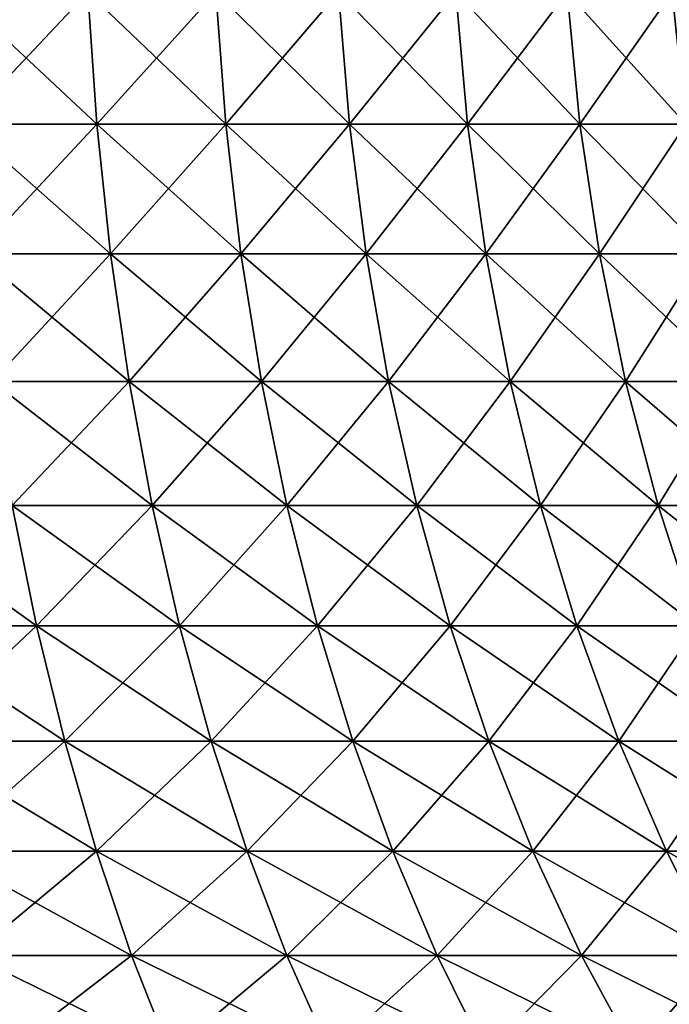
# Model space of a CAD drawing. Header units: millimetres. Extents: x -298 to 740, y 1361 to 2368.
# Tile 411 of 656: x -171.92 to -170.06, y 1422.38 to 1425.18. Entities that reach past the tile are written whole.
import ezdxf

# ---------------------------------------------------------------- set-up
doc = ezdxf.new("R2010")
doc.units = ezdxf.units.MM
doc.header["$LTSCALE"] = 33.374815
doc.layers.add('178', color=7, linetype='CONTINUOUS')
doc.layers.add('179', color=7, linetype='CONTINUOUS')

msp = doc.modelspace()

# ---------------------------------------------------------------- linework, layer by layer
at = {"layer": '178', "color": 7, "linetype": 'CONTINUOUS'}
for points in [[(-172.0759, 1424.8874, 6.1494), (-171.6955, 1424.8874, 5.9555), (-172.0984, 1425.263, 6.1015), (-172.0759, 1424.8874, 6.1494)], [(-172.0984, 1425.263, 6.1015), (-171.6955, 1424.8874, 5.9555), (-171.721, 1425.263, 5.9092), (-172.0984, 1425.263, 6.1015)], [(-171.6955, 1424.8874, 5.9555), (-171.328, 1424.8874, 5.7382), (-171.721, 1425.263, 5.9092), (-171.6955, 1424.8874, 5.9555)], [(-171.721, 1425.263, 5.9092), (-171.328, 1424.8874, 5.7382), (-171.3564, 1425.263, 5.6936), (-171.721, 1425.263, 5.9092)], [(-171.328, 1424.8874, 5.7382), (-170.9749, 1424.8874, 5.4982), (-171.3564, 1425.263, 5.6936), (-171.328, 1424.8874, 5.7382)], [(-171.3564, 1425.263, 5.6936), (-170.9749, 1424.8874, 5.4982), (-171.006, 1425.263, 5.4554), (-171.3564, 1425.263, 5.6936)], [(-170.9749, 1424.8874, 5.4982), (-170.6376, 1424.8874, 5.2366), (-171.006, 1425.263, 5.4554), (-170.9749, 1424.8874, 5.4982)], [(-171.006, 1425.263, 5.4554), (-170.6376, 1424.8874, 5.2366), (-170.6713, 1425.263, 5.1958), (-171.006, 1425.263, 5.4554)], [(-170.6376, 1424.8874, 5.2366), (-170.3173, 1424.8874, 4.9542), (-170.6713, 1425.263, 5.1958), (-170.6376, 1424.8874, 5.2366)], [(-170.6713, 1425.263, 5.1958), (-170.3173, 1424.8874, 4.9542), (-170.3535, 1425.263, 4.9157), (-170.6713, 1425.263, 5.1958)], [(-170.3173, 1424.8874, 4.9542), (-170.0154, 1424.8874, 4.6523), (-170.3535, 1425.263, 4.9157), (-170.3173, 1424.8874, 4.9542)], [(-170.3535, 1425.263, 4.9157), (-170.0154, 1424.8874, 4.6523), (-170.054, 1425.263, 4.6161), (-170.3535, 1425.263, 4.9157)], [(-172.0414, 1424.5169, 6.2229), (-171.6564, 1424.5169, 6.0267), (-172.0759, 1424.8874, 6.1494), (-172.0414, 1424.5169, 6.2229)], [(-172.0759, 1424.8874, 6.1494), (-171.6564, 1424.5169, 6.0267), (-171.6955, 1424.8874, 5.9555), (-172.0759, 1424.8874, 6.1494)], [(-171.6564, 1424.5169, 6.0267), (-171.2845, 1424.5169, 5.8068), (-171.6955, 1424.8874, 5.9555), (-171.6564, 1424.5169, 6.0267)], [(-171.6955, 1424.8874, 5.9555), (-171.2845, 1424.5169, 5.8068), (-171.328, 1424.8874, 5.7382), (-171.6955, 1424.8874, 5.9555)], [(-171.2845, 1424.5169, 5.8068), (-170.9272, 1424.5169, 5.5639), (-171.328, 1424.8874, 5.7382), (-171.2845, 1424.5169, 5.8068)], [(-171.328, 1424.8874, 5.7382), (-170.9272, 1424.5169, 5.5639), (-170.9749, 1424.8874, 5.4982), (-171.328, 1424.8874, 5.7382)], [(-170.9272, 1424.5169, 5.5639), (-170.5858, 1424.5169, 5.2991), (-170.9749, 1424.8874, 5.4982), (-170.9272, 1424.5169, 5.5639)], [(-170.9749, 1424.8874, 5.4982), (-170.5858, 1424.5169, 5.2991), (-170.6376, 1424.8874, 5.2366), (-170.9749, 1424.8874, 5.4982)], [(-170.5858, 1424.5169, 5.2991), (-170.2617, 1424.5169, 5.0134), (-170.6376, 1424.8874, 5.2366), (-170.5858, 1424.5169, 5.2991)], [(-170.6376, 1424.8874, 5.2366), (-170.2617, 1424.5169, 5.0134), (-170.3173, 1424.8874, 4.9542), (-170.6376, 1424.8874, 5.2366)], [(-170.2617, 1424.5169, 5.0134), (-169.9562, 1424.5169, 4.7079), (-170.3173, 1424.8874, 4.9542), (-170.2617, 1424.5169, 5.0134)], [(-170.3173, 1424.8874, 4.9542), (-169.9562, 1424.5169, 4.7079), (-170.0154, 1424.8874, 4.6523), (-170.3173, 1424.8874, 4.9542)], [(-171.9949, 1424.1537, 6.3215), (-171.6039, 1424.1537, 6.1223), (-172.0414, 1424.5169, 6.2229), (-171.9949, 1424.1537, 6.3215)], [(-172.0414, 1424.5169, 6.2229), (-171.6039, 1424.1537, 6.1223), (-171.6564, 1424.5169, 6.0267), (-172.0414, 1424.5169, 6.2229)], [(-171.6039, 1424.1537, 6.1223), (-171.2261, 1424.1537, 5.8989), (-171.6564, 1424.5169, 6.0267), (-171.6039, 1424.1537, 6.1223)], [(-171.6564, 1424.5169, 6.0267), (-171.2261, 1424.1537, 5.8989), (-171.2845, 1424.5169, 5.8068), (-171.6564, 1424.5169, 6.0267)], [(-171.2261, 1424.1537, 5.8989), (-170.8631, 1424.1537, 5.6522), (-171.2845, 1424.5169, 5.8068), (-171.2261, 1424.1537, 5.8989)], [(-171.2845, 1424.5169, 5.8068), (-170.8631, 1424.1537, 5.6522), (-170.9272, 1424.5169, 5.5639), (-171.2845, 1424.5169, 5.8068)], [(-170.8631, 1424.1537, 5.6522), (-170.5163, 1424.1537, 5.3832), (-170.9272, 1424.5169, 5.5639), (-170.8631, 1424.1537, 5.6522)], [(-170.9272, 1424.5169, 5.5639), (-170.5163, 1424.1537, 5.3832), (-170.5858, 1424.5169, 5.2991), (-170.9272, 1424.5169, 5.5639)], [(-170.5163, 1424.1537, 5.3832), (-170.187, 1424.1537, 5.0929), (-170.5858, 1424.5169, 5.2991), (-170.5163, 1424.1537, 5.3832)], [(-170.5858, 1424.5169, 5.2991), (-170.187, 1424.1537, 5.0929), (-170.2617, 1424.5169, 5.0134), (-170.5858, 1424.5169, 5.2991)], [(-170.187, 1424.1537, 5.0929), (-169.8767, 1424.1537, 4.7826), (-170.2617, 1424.5169, 5.0134), (-170.187, 1424.1537, 5.0929)], [(-170.2617, 1424.5169, 5.0134), (-169.8767, 1424.1537, 4.7826), (-169.9562, 1424.5169, 4.7079), (-170.2617, 1424.5169, 5.0134)], [(-171.9369, 1423.7997, 6.4448), (-171.5382, 1423.7997, 6.2417), (-171.9949, 1424.1537, 6.3215), (-171.9369, 1423.7997, 6.4448)], [(-171.9949, 1424.1537, 6.3215), (-171.5382, 1423.7997, 6.2417), (-171.6039, 1424.1537, 6.1223), (-171.9949, 1424.1537, 6.3215)], [(-171.5382, 1423.7997, 6.2417), (-171.1531, 1423.7997, 6.0139), (-171.6039, 1424.1537, 6.1223), (-171.5382, 1423.7997, 6.2417)], [(-171.6039, 1424.1537, 6.1223), (-171.1531, 1423.7997, 6.0139), (-171.2261, 1424.1537, 5.8989), (-171.6039, 1424.1537, 6.1223)], [(-171.1531, 1423.7997, 6.0139), (-170.783, 1423.7997, 5.7624), (-171.2261, 1424.1537, 5.8989), (-171.1531, 1423.7997, 6.0139)], [(-171.2261, 1424.1537, 5.8989), (-170.783, 1423.7997, 5.7624), (-170.8631, 1424.1537, 5.6522), (-171.2261, 1424.1537, 5.8989)], [(-170.783, 1423.7997, 5.7624), (-170.4294, 1423.7997, 5.4882), (-170.8631, 1424.1537, 5.6522), (-170.783, 1423.7997, 5.7624)], [(-170.8631, 1424.1537, 5.6522), (-170.4294, 1423.7997, 5.4882), (-170.5163, 1424.1537, 5.3832), (-170.8631, 1424.1537, 5.6522)], [(-170.4294, 1423.7997, 5.4882), (-170.0938, 1423.7997, 5.1923), (-170.5163, 1424.1537, 5.3832), (-170.4294, 1423.7997, 5.4882)], [(-170.5163, 1424.1537, 5.3832), (-170.0938, 1423.7997, 5.1923), (-170.187, 1424.1537, 5.0929), (-170.5163, 1424.1537, 5.3832)], [(-170.0938, 1423.7997, 5.1923), (-169.7774, 1423.7997, 4.8758), (-170.187, 1424.1537, 5.0929), (-170.0938, 1423.7997, 5.1923)], [(-170.187, 1424.1537, 5.0929), (-169.7774, 1423.7997, 4.8758), (-169.8767, 1424.1537, 4.7826), (-170.187, 1424.1537, 5.0929)], [(-172.2877, 1423.4571, 6.7738), (-171.8676, 1423.4571, 6.5921), (-172.3476, 1423.7997, 6.6226), (-172.2877, 1423.4571, 6.7738)], [(-172.3476, 1423.7997, 6.6226), (-171.8676, 1423.4571, 6.5921), (-171.9369, 1423.7997, 6.4448), (-172.3476, 1423.7997, 6.6226)], [(-171.8676, 1423.4571, 6.5921), (-171.4598, 1423.4571, 6.3843), (-171.9369, 1423.7997, 6.4448), (-171.8676, 1423.4571, 6.5921)], [(-171.9369, 1423.7997, 6.4448), (-171.4598, 1423.4571, 6.3843), (-171.5382, 1423.7997, 6.2417), (-171.9369, 1423.7997, 6.4448)], [(-171.4598, 1423.4571, 6.3843), (-171.0659, 1423.4571, 6.1513), (-171.5382, 1423.7997, 6.2417), (-171.4598, 1423.4571, 6.3843)], [(-171.5382, 1423.7997, 6.2417), (-171.0659, 1423.4571, 6.1513), (-171.1531, 1423.7997, 6.0139), (-171.5382, 1423.7997, 6.2417)], [(-171.0659, 1423.4571, 6.1513), (-170.6873, 1423.4571, 5.8941), (-171.1531, 1423.7997, 6.0139), (-171.0659, 1423.4571, 6.1513)], [(-171.1531, 1423.7997, 6.0139), (-170.6873, 1423.4571, 5.8941), (-170.783, 1423.7997, 5.7624), (-171.1531, 1423.7997, 6.0139)], [(-170.6873, 1423.4571, 5.8941), (-170.3257, 1423.4571, 5.6135), (-170.783, 1423.7997, 5.7624), (-170.6873, 1423.4571, 5.8941)], [(-170.783, 1423.7997, 5.7624), (-170.3257, 1423.4571, 5.6135), (-170.4294, 1423.7997, 5.4882), (-170.783, 1423.7997, 5.7624)], [(-170.3257, 1423.4571, 5.6135), (-169.9824, 1423.4571, 5.3109), (-170.4294, 1423.7997, 5.4882), (-170.3257, 1423.4571, 5.6135)], [(-170.4294, 1423.7997, 5.4882), (-169.9824, 1423.4571, 5.3109), (-170.0938, 1423.7997, 5.1923), (-170.4294, 1423.7997, 5.4882)], [(-169.9824, 1423.4571, 5.3109), (-169.6587, 1423.4571, 4.9872), (-170.0938, 1423.7997, 5.1923), (-169.9824, 1423.4571, 5.3109)], [(-170.0938, 1423.7997, 5.1923), (-169.6587, 1423.4571, 4.9872), (-169.7774, 1423.7997, 4.8758), (-170.0938, 1423.7997, 5.1923)], [(-172.2184, 1423.1278, 6.9488), (-171.7875, 1423.1278, 6.7624), (-172.2877, 1423.4571, 6.7738), (-172.2184, 1423.1278, 6.9488)], [(-172.2877, 1423.4571, 6.7738), (-171.7875, 1423.1278, 6.7624), (-171.8676, 1423.4571, 6.5921), (-172.2877, 1423.4571, 6.7738)], [(-171.7875, 1423.1278, 6.7624), (-171.3691, 1423.1278, 6.5492), (-171.8676, 1423.4571, 6.5921), (-171.7875, 1423.1278, 6.7624)], [(-171.8676, 1423.4571, 6.5921), (-171.3691, 1423.1278, 6.5492), (-171.4598, 1423.4571, 6.3843), (-171.8676, 1423.4571, 6.5921)], [(-171.3691, 1423.1278, 6.5492), (-170.965, 1423.1278, 6.3102), (-171.4598, 1423.4571, 6.3843), (-171.3691, 1423.1278, 6.5492)], [(-171.4598, 1423.4571, 6.3843), (-170.965, 1423.1278, 6.3102), (-171.0659, 1423.4571, 6.1513), (-171.4598, 1423.4571, 6.3843)], [(-170.965, 1423.1278, 6.3102), (-170.5767, 1423.1278, 6.0463), (-171.0659, 1423.4571, 6.1513), (-170.965, 1423.1278, 6.3102)], [(-171.0659, 1423.4571, 6.1513), (-170.5767, 1423.1278, 6.0463), (-170.6873, 1423.4571, 5.8941), (-171.0659, 1423.4571, 6.1513)], [(-170.5767, 1423.1278, 6.0463), (-170.2057, 1423.1278, 5.7586), (-170.6873, 1423.4571, 5.8941), (-170.5767, 1423.1278, 6.0463)], [(-170.6873, 1423.4571, 5.8941), (-170.2057, 1423.1278, 5.7586), (-170.3257, 1423.4571, 5.6135), (-170.6873, 1423.4571, 5.8941)], [(-170.2057, 1423.1278, 5.7586), (-169.8535, 1423.1278, 5.4481), (-170.3257, 1423.4571, 5.6135), (-170.2057, 1423.1278, 5.7586)], [(-170.3257, 1423.4571, 5.6135), (-169.8535, 1423.1278, 5.4481), (-169.9824, 1423.4571, 5.3109), (-170.3257, 1423.4571, 5.6135)], [(-172.1401, 1422.8138, 7.1465), (-171.6969, 1422.8138, 6.9548), (-172.2184, 1423.1278, 6.9488), (-172.1401, 1422.8138, 7.1465)], [(-172.2184, 1423.1278, 6.9488), (-171.6969, 1422.8138, 6.9548), (-171.7875, 1423.1278, 6.7624), (-172.2184, 1423.1278, 6.9488)], [(-171.6969, 1422.8138, 6.9548), (-171.2667, 1422.8138, 6.7356), (-171.7875, 1423.1278, 6.7624), (-171.6969, 1422.8138, 6.9548)], [(-171.7875, 1423.1278, 6.7624), (-171.2667, 1422.8138, 6.7356), (-171.3691, 1423.1278, 6.5492), (-171.7875, 1423.1278, 6.7624)], [(-171.2667, 1422.8138, 6.7356), (-170.8511, 1422.8138, 6.4898), (-171.3691, 1423.1278, 6.5492), (-171.2667, 1422.8138, 6.7356)], [(-171.3691, 1423.1278, 6.5492), (-170.8511, 1422.8138, 6.4898), (-170.965, 1423.1278, 6.3102), (-171.3691, 1423.1278, 6.5492)], [(-170.8511, 1422.8138, 6.4898), (-170.4517, 1422.8138, 6.2183), (-170.965, 1423.1278, 6.3102), (-170.8511, 1422.8138, 6.4898)], [(-170.965, 1423.1278, 6.3102), (-170.4517, 1422.8138, 6.2183), (-170.5767, 1423.1278, 6.0463), (-170.965, 1423.1278, 6.3102)], [(-170.4517, 1422.8138, 6.2183), (-170.0702, 1422.8138, 5.9224), (-170.5767, 1423.1278, 6.0463), (-170.4517, 1422.8138, 6.2183)], [(-170.5767, 1423.1278, 6.0463), (-170.0702, 1422.8138, 5.9224), (-170.2057, 1423.1278, 5.7586), (-170.5767, 1423.1278, 6.0463)], [(-170.0702, 1422.8138, 5.9224), (-169.708, 1422.8138, 5.6031), (-170.2057, 1423.1278, 5.7586), (-170.0702, 1422.8138, 5.9224)], [(-170.2057, 1423.1278, 5.7586), (-169.708, 1422.8138, 5.6031), (-169.8535, 1423.1278, 5.4481), (-170.2057, 1423.1278, 5.7586)], [(-172.0533, 1422.5167, 7.3658), (-171.5965, 1422.5167, 7.1682), (-172.1401, 1422.8138, 7.1465), (-172.0533, 1422.5167, 7.3658)], [(-172.1401, 1422.8138, 7.1465), (-171.5965, 1422.5167, 7.1682), (-171.6969, 1422.8138, 6.9548), (-172.1401, 1422.8138, 7.1465)], [(-171.5965, 1422.5167, 7.1682), (-171.1531, 1422.5167, 6.9422), (-171.6969, 1422.8138, 6.9548), (-171.5965, 1422.5167, 7.1682)], [(-171.6969, 1422.8138, 6.9548), (-171.1531, 1422.5167, 6.9422), (-171.2667, 1422.8138, 6.7356), (-171.6969, 1422.8138, 6.9548)], [(-171.1531, 1422.5167, 6.9422), (-170.7247, 1422.5167, 6.6889), (-171.2667, 1422.8138, 6.7356), (-171.1531, 1422.5167, 6.9422)], [(-171.2667, 1422.8138, 6.7356), (-170.7247, 1422.5167, 6.6889), (-170.8511, 1422.8138, 6.4898), (-171.2667, 1422.8138, 6.7356)], [(-170.7247, 1422.5167, 6.6889), (-170.3131, 1422.5167, 6.4091), (-170.8511, 1422.8138, 6.4898), (-170.7247, 1422.5167, 6.6889)], [(-170.8511, 1422.8138, 6.4898), (-170.3131, 1422.5167, 6.4091), (-170.4517, 1422.8138, 6.2183), (-170.8511, 1422.8138, 6.4898)], [(-170.3131, 1422.5167, 6.4091), (-169.9199, 1422.5167, 6.1041), (-170.4517, 1422.8138, 6.2183), (-170.3131, 1422.5167, 6.4091)], [(-170.4517, 1422.8138, 6.2183), (-169.9199, 1422.5167, 6.1041), (-170.0702, 1422.8138, 5.9224), (-170.4517, 1422.8138, 6.2183)], [(-169.9199, 1422.5167, 6.1041), (-169.5465, 1422.5167, 5.775), (-170.0702, 1422.8138, 5.9224), (-169.9199, 1422.5167, 6.1041)], [(-170.0702, 1422.8138, 5.9224), (-169.5465, 1422.5167, 5.775), (-169.708, 1422.8138, 5.6031), (-170.0702, 1422.8138, 5.9224)], [(-171.9584, 1422.2384, 7.6054), (-171.4868, 1422.2384, 7.4013), (-172.0533, 1422.5167, 7.3658), (-171.9584, 1422.2384, 7.6054)], [(-172.0533, 1422.5167, 7.3658), (-171.4868, 1422.2384, 7.4013), (-171.5965, 1422.5167, 7.1682), (-172.0533, 1422.5167, 7.3658)], [(-171.4868, 1422.2384, 7.4013), (-171.029, 1422.2384, 7.168), (-171.5965, 1422.5167, 7.1682), (-171.4868, 1422.2384, 7.4013)], [(-171.5965, 1422.5167, 7.1682), (-171.029, 1422.2384, 7.168), (-171.1531, 1422.5167, 6.9422), (-171.5965, 1422.5167, 7.1682)], [(-171.029, 1422.2384, 7.168), (-170.5867, 1422.2384, 6.9064), (-171.1531, 1422.5167, 6.9422), (-171.029, 1422.2384, 7.168)], [(-171.1531, 1422.5167, 6.9422), (-170.5867, 1422.2384, 6.9064), (-170.7247, 1422.5167, 6.6889), (-171.1531, 1422.5167, 6.9422)], [(-170.5867, 1422.2384, 6.9064), (-170.1616, 1422.2384, 6.6176), (-170.7247, 1422.5167, 6.6889), (-170.5867, 1422.2384, 6.9064)], [(-170.7247, 1422.5167, 6.6889), (-170.1616, 1422.2384, 6.6176), (-170.3131, 1422.5167, 6.4091), (-170.7247, 1422.5167, 6.6889)], [(-170.1616, 1422.2384, 6.6176), (-169.7556, 1422.2384, 6.3026), (-170.3131, 1422.5167, 6.4091), (-170.1616, 1422.2384, 6.6176)], [(-170.3131, 1422.5167, 6.4091), (-169.7556, 1422.2384, 6.3026), (-169.9199, 1422.5167, 6.1041), (-170.3131, 1422.5167, 6.4091)]]:
    msp.add_3dface(points, dxfattribs=at)
at = {"layer": '179', "color": 7, "linetype": 'CONTINUOUS'}
for points in [[(-171.721, 1425.263, -5.9092), (-172.0759, 1424.8874, -6.1494), (-172.0984, 1425.263, -6.1015), (-171.721, 1425.263, -5.9092)], [(-171.6955, 1424.8874, -5.9555), (-172.0759, 1424.8874, -6.1494), (-171.721, 1425.263, -5.9092), (-171.6955, 1424.8874, -5.9555)], [(-171.3564, 1425.263, -5.6936), (-171.6955, 1424.8874, -5.9555), (-171.721, 1425.263, -5.9092), (-171.3564, 1425.263, -5.6936)], [(-171.328, 1424.8874, -5.7382), (-171.6955, 1424.8874, -5.9555), (-171.3564, 1425.263, -5.6936), (-171.328, 1424.8874, -5.7382)], [(-171.006, 1425.263, -5.4554), (-171.328, 1424.8874, -5.7382), (-171.3564, 1425.263, -5.6936), (-171.006, 1425.263, -5.4554)], [(-170.9749, 1424.8874, -5.4982), (-171.328, 1424.8874, -5.7382), (-171.006, 1425.263, -5.4554), (-170.9749, 1424.8874, -5.4982)], [(-170.6713, 1425.263, -5.1958), (-170.9749, 1424.8874, -5.4982), (-171.006, 1425.263, -5.4554), (-170.6713, 1425.263, -5.1958)], [(-170.6376, 1424.8874, -5.2366), (-170.9749, 1424.8874, -5.4982), (-170.6713, 1425.263, -5.1958), (-170.6376, 1424.8874, -5.2366)], [(-170.3535, 1425.263, -4.9157), (-170.6376, 1424.8874, -5.2366), (-170.6713, 1425.263, -5.1958), (-170.3535, 1425.263, -4.9157)], [(-170.3173, 1424.8874, -4.9542), (-170.6376, 1424.8874, -5.2366), (-170.3535, 1425.263, -4.9157), (-170.3173, 1424.8874, -4.9542)], [(-170.054, 1425.263, -4.6161), (-170.3173, 1424.8874, -4.9542), (-170.3535, 1425.263, -4.9157), (-170.054, 1425.263, -4.6161)], [(-170.0154, 1424.8874, -4.6523), (-170.3173, 1424.8874, -4.9542), (-170.054, 1425.263, -4.6161), (-170.0154, 1424.8874, -4.6523)], [(-171.6955, 1424.8874, -5.9555), (-172.0414, 1424.5169, -6.2229), (-172.0759, 1424.8874, -6.1494), (-171.6955, 1424.8874, -5.9555)], [(-171.6564, 1424.5169, -6.0267), (-172.0414, 1424.5169, -6.2229), (-171.6955, 1424.8874, -5.9555), (-171.6564, 1424.5169, -6.0267)], [(-171.328, 1424.8874, -5.7382), (-171.6564, 1424.5169, -6.0267), (-171.6955, 1424.8874, -5.9555), (-171.328, 1424.8874, -5.7382)], [(-171.2845, 1424.5169, -5.8068), (-171.6564, 1424.5169, -6.0267), (-171.328, 1424.8874, -5.7382), (-171.2845, 1424.5169, -5.8068)], [(-170.9749, 1424.8874, -5.4982), (-171.2845, 1424.5169, -5.8068), (-171.328, 1424.8874, -5.7382), (-170.9749, 1424.8874, -5.4982)], [(-170.9272, 1424.5169, -5.5639), (-171.2845, 1424.5169, -5.8068), (-170.9749, 1424.8874, -5.4982), (-170.9272, 1424.5169, -5.5639)], [(-170.6376, 1424.8874, -5.2366), (-170.9272, 1424.5169, -5.5639), (-170.9749, 1424.8874, -5.4982), (-170.6376, 1424.8874, -5.2366)], [(-170.5858, 1424.5169, -5.2991), (-170.9272, 1424.5169, -5.5639), (-170.6376, 1424.8874, -5.2366), (-170.5858, 1424.5169, -5.2991)], [(-170.3173, 1424.8874, -4.9542), (-170.5858, 1424.5169, -5.2991), (-170.6376, 1424.8874, -5.2366), (-170.3173, 1424.8874, -4.9542)], [(-170.2617, 1424.5169, -5.0134), (-170.5858, 1424.5169, -5.2991), (-170.3173, 1424.8874, -4.9542), (-170.2617, 1424.5169, -5.0134)], [(-170.0154, 1424.8874, -4.6523), (-170.2617, 1424.5169, -5.0134), (-170.3173, 1424.8874, -4.9542), (-170.0154, 1424.8874, -4.6523)], [(-169.9562, 1424.5169, -4.7079), (-170.2617, 1424.5169, -5.0134), (-170.0154, 1424.8874, -4.6523), (-169.9562, 1424.5169, -4.7079)], [(-171.6564, 1424.5169, -6.0267), (-171.9949, 1424.1537, -6.3215), (-172.0414, 1424.5169, -6.2229), (-171.6564, 1424.5169, -6.0267)], [(-171.6039, 1424.1537, -6.1223), (-171.9949, 1424.1537, -6.3215), (-171.6564, 1424.5169, -6.0267), (-171.6039, 1424.1537, -6.1223)], [(-171.2845, 1424.5169, -5.8068), (-171.6039, 1424.1537, -6.1223), (-171.6564, 1424.5169, -6.0267), (-171.2845, 1424.5169, -5.8068)], [(-171.2261, 1424.1537, -5.8989), (-171.6039, 1424.1537, -6.1223), (-171.2845, 1424.5169, -5.8068), (-171.2261, 1424.1537, -5.8989)], [(-170.9272, 1424.5169, -5.5639), (-171.2261, 1424.1537, -5.8989), (-171.2845, 1424.5169, -5.8068), (-170.9272, 1424.5169, -5.5639)], [(-170.8631, 1424.1537, -5.6522), (-171.2261, 1424.1537, -5.8989), (-170.9272, 1424.5169, -5.5639), (-170.8631, 1424.1537, -5.6522)], [(-170.5858, 1424.5169, -5.2991), (-170.8631, 1424.1537, -5.6522), (-170.9272, 1424.5169, -5.5639), (-170.5858, 1424.5169, -5.2991)], [(-170.5163, 1424.1537, -5.3832), (-170.8631, 1424.1537, -5.6522), (-170.5858, 1424.5169, -5.2991), (-170.5163, 1424.1537, -5.3832)], [(-170.2617, 1424.5169, -5.0134), (-170.5163, 1424.1537, -5.3832), (-170.5858, 1424.5169, -5.2991), (-170.2617, 1424.5169, -5.0134)], [(-170.187, 1424.1537, -5.0929), (-170.5163, 1424.1537, -5.3832), (-170.2617, 1424.5169, -5.0134), (-170.187, 1424.1537, -5.0929)], [(-169.9562, 1424.5169, -4.7079), (-170.187, 1424.1537, -5.0929), (-170.2617, 1424.5169, -5.0134), (-169.9562, 1424.5169, -4.7079)], [(-169.8767, 1424.1537, -4.7826), (-170.187, 1424.1537, -5.0929), (-169.9562, 1424.5169, -4.7079), (-169.8767, 1424.1537, -4.7826)], [(-171.6039, 1424.1537, -6.1223), (-171.9369, 1423.7997, -6.4448), (-171.9949, 1424.1537, -6.3215), (-171.6039, 1424.1537, -6.1223)], [(-171.5382, 1423.7997, -6.2417), (-171.9369, 1423.7997, -6.4448), (-171.6039, 1424.1537, -6.1223), (-171.5382, 1423.7997, -6.2417)], [(-171.2261, 1424.1537, -5.8989), (-171.5382, 1423.7997, -6.2417), (-171.6039, 1424.1537, -6.1223), (-171.2261, 1424.1537, -5.8989)], [(-171.1531, 1423.7997, -6.0139), (-171.5382, 1423.7997, -6.2417), (-171.2261, 1424.1537, -5.8989), (-171.1531, 1423.7997, -6.0139)], [(-170.8631, 1424.1537, -5.6522), (-171.1531, 1423.7997, -6.0139), (-171.2261, 1424.1537, -5.8989), (-170.8631, 1424.1537, -5.6522)], [(-170.783, 1423.7997, -5.7624), (-171.1531, 1423.7997, -6.0139), (-170.8631, 1424.1537, -5.6522), (-170.783, 1423.7997, -5.7624)], [(-170.5163, 1424.1537, -5.3832), (-170.783, 1423.7997, -5.7624), (-170.8631, 1424.1537, -5.6522), (-170.5163, 1424.1537, -5.3832)], [(-170.4294, 1423.7997, -5.4882), (-170.783, 1423.7997, -5.7624), (-170.5163, 1424.1537, -5.3832), (-170.4294, 1423.7997, -5.4882)], [(-170.187, 1424.1537, -5.0929), (-170.4294, 1423.7997, -5.4882), (-170.5163, 1424.1537, -5.3832), (-170.187, 1424.1537, -5.0929)], [(-170.0938, 1423.7997, -5.1923), (-170.4294, 1423.7997, -5.4882), (-170.187, 1424.1537, -5.0929), (-170.0938, 1423.7997, -5.1923)], [(-169.8767, 1424.1537, -4.7826), (-170.0938, 1423.7997, -5.1923), (-170.187, 1424.1537, -5.0929), (-169.8767, 1424.1537, -4.7826)], [(-169.7774, 1423.7997, -4.8758), (-170.0938, 1423.7997, -5.1923), (-169.8767, 1424.1537, -4.7826), (-169.7774, 1423.7997, -4.8758)], [(-171.8676, 1423.4571, -6.5921), (-172.2877, 1423.4571, -6.7738), (-171.9369, 1423.7997, -6.4448), (-171.8676, 1423.4571, -6.5921)], [(-171.5382, 1423.7997, -6.2417), (-171.8676, 1423.4571, -6.5921), (-171.9369, 1423.7997, -6.4448), (-171.5382, 1423.7997, -6.2417)], [(-171.4598, 1423.4571, -6.3843), (-171.8676, 1423.4571, -6.5921), (-171.5382, 1423.7997, -6.2417), (-171.4598, 1423.4571, -6.3843)], [(-171.1531, 1423.7997, -6.0139), (-171.4598, 1423.4571, -6.3843), (-171.5382, 1423.7997, -6.2417), (-171.1531, 1423.7997, -6.0139)], [(-171.0659, 1423.4571, -6.1513), (-171.4598, 1423.4571, -6.3843), (-171.1531, 1423.7997, -6.0139), (-171.0659, 1423.4571, -6.1513)], [(-170.783, 1423.7997, -5.7624), (-171.0659, 1423.4571, -6.1513), (-171.1531, 1423.7997, -6.0139), (-170.783, 1423.7997, -5.7624)], [(-170.6873, 1423.4571, -5.8941), (-171.0659, 1423.4571, -6.1513), (-170.783, 1423.7997, -5.7624), (-170.6873, 1423.4571, -5.8941)], [(-170.4294, 1423.7997, -5.4882), (-170.6873, 1423.4571, -5.8941), (-170.783, 1423.7997, -5.7624), (-170.4294, 1423.7997, -5.4882)], [(-170.3257, 1423.4571, -5.6135), (-170.6873, 1423.4571, -5.8941), (-170.4294, 1423.7997, -5.4882), (-170.3257, 1423.4571, -5.6135)], [(-170.0938, 1423.7997, -5.1923), (-170.3257, 1423.4571, -5.6135), (-170.4294, 1423.7997, -5.4882), (-170.0938, 1423.7997, -5.1923)], [(-169.9824, 1423.4571, -5.3109), (-170.3257, 1423.4571, -5.6135), (-170.0938, 1423.7997, -5.1923), (-169.9824, 1423.4571, -5.3109)], [(-169.7774, 1423.7997, -4.8758), (-169.9824, 1423.4571, -5.3109), (-170.0938, 1423.7997, -5.1923), (-169.7774, 1423.7997, -4.8758)], [(-171.8676, 1423.4571, -6.5921), (-172.2184, 1423.1278, -6.9488), (-172.2877, 1423.4571, -6.7738), (-171.8676, 1423.4571, -6.5921)], [(-171.7875, 1423.1278, -6.7624), (-172.2184, 1423.1278, -6.9488), (-171.8676, 1423.4571, -6.5921), (-171.7875, 1423.1278, -6.7624)], [(-171.4598, 1423.4571, -6.3843), (-171.7875, 1423.1278, -6.7624), (-171.8676, 1423.4571, -6.5921), (-171.4598, 1423.4571, -6.3843)], [(-171.3691, 1423.1278, -6.5492), (-171.7875, 1423.1278, -6.7624), (-171.4598, 1423.4571, -6.3843), (-171.3691, 1423.1278, -6.5492)], [(-171.0659, 1423.4571, -6.1513), (-171.3691, 1423.1278, -6.5492), (-171.4598, 1423.4571, -6.3843), (-171.0659, 1423.4571, -6.1513)], [(-170.965, 1423.1278, -6.3102), (-171.3691, 1423.1278, -6.5492), (-171.0659, 1423.4571, -6.1513), (-170.965, 1423.1278, -6.3102)], [(-170.6873, 1423.4571, -5.8941), (-170.965, 1423.1278, -6.3102), (-171.0659, 1423.4571, -6.1513), (-170.6873, 1423.4571, -5.8941)], [(-170.5767, 1423.1278, -6.0463), (-170.965, 1423.1278, -6.3102), (-170.6873, 1423.4571, -5.8941), (-170.5767, 1423.1278, -6.0463)], [(-170.3257, 1423.4571, -5.6135), (-170.5767, 1423.1278, -6.0463), (-170.6873, 1423.4571, -5.8941), (-170.3257, 1423.4571, -5.6135)], [(-170.2057, 1423.1278, -5.7586), (-170.5767, 1423.1278, -6.0463), (-170.3257, 1423.4571, -5.6135), (-170.2057, 1423.1278, -5.7586)], [(-169.9824, 1423.4571, -5.3109), (-170.2057, 1423.1278, -5.7586), (-170.3257, 1423.4571, -5.6135), (-169.9824, 1423.4571, -5.3109)], [(-169.8535, 1423.1278, -5.4481), (-170.2057, 1423.1278, -5.7586), (-169.9824, 1423.4571, -5.3109), (-169.8535, 1423.1278, -5.4481)], [(-171.7875, 1423.1278, -6.7624), (-172.1401, 1422.8138, -7.1465), (-172.2184, 1423.1278, -6.9488), (-171.7875, 1423.1278, -6.7624)], [(-171.6969, 1422.8138, -6.9548), (-172.1401, 1422.8138, -7.1465), (-171.7875, 1423.1278, -6.7624), (-171.6969, 1422.8138, -6.9548)], [(-171.3691, 1423.1278, -6.5492), (-171.6969, 1422.8138, -6.9548), (-171.7875, 1423.1278, -6.7624), (-171.3691, 1423.1278, -6.5492)], [(-171.2667, 1422.8138, -6.7356), (-171.6969, 1422.8138, -6.9548), (-171.3691, 1423.1278, -6.5492), (-171.2667, 1422.8138, -6.7356)], [(-170.965, 1423.1278, -6.3102), (-171.2667, 1422.8138, -6.7356), (-171.3691, 1423.1278, -6.5492), (-170.965, 1423.1278, -6.3102)], [(-170.8511, 1422.8138, -6.4898), (-171.2667, 1422.8138, -6.7356), (-170.965, 1423.1278, -6.3102), (-170.8511, 1422.8138, -6.4898)], [(-170.5767, 1423.1278, -6.0463), (-170.8511, 1422.8138, -6.4898), (-170.965, 1423.1278, -6.3102), (-170.5767, 1423.1278, -6.0463)], [(-170.4517, 1422.8138, -6.2183), (-170.8511, 1422.8138, -6.4898), (-170.5767, 1423.1278, -6.0463), (-170.4517, 1422.8138, -6.2183)], [(-170.2057, 1423.1278, -5.7586), (-170.4517, 1422.8138, -6.2183), (-170.5767, 1423.1278, -6.0463), (-170.2057, 1423.1278, -5.7586)], [(-170.0702, 1422.8138, -5.9224), (-170.4517, 1422.8138, -6.2183), (-170.2057, 1423.1278, -5.7586), (-170.0702, 1422.8138, -5.9224)], [(-169.8535, 1423.1278, -5.4481), (-170.0702, 1422.8138, -5.9224), (-170.2057, 1423.1278, -5.7586), (-169.8535, 1423.1278, -5.4481)], [(-169.708, 1422.8138, -5.6031), (-170.0702, 1422.8138, -5.9224), (-169.8535, 1423.1278, -5.4481), (-169.708, 1422.8138, -5.6031)], [(-171.6969, 1422.8138, -6.9548), (-172.0533, 1422.5167, -7.3658), (-172.1401, 1422.8138, -7.1465), (-171.6969, 1422.8138, -6.9548)], [(-171.5965, 1422.5167, -7.1682), (-172.0533, 1422.5167, -7.3658), (-171.6969, 1422.8138, -6.9548), (-171.5965, 1422.5167, -7.1682)], [(-171.2667, 1422.8138, -6.7356), (-171.5965, 1422.5167, -7.1682), (-171.6969, 1422.8138, -6.9548), (-171.2667, 1422.8138, -6.7356)], [(-171.1531, 1422.5167, -6.9422), (-171.5965, 1422.5167, -7.1682), (-171.2667, 1422.8138, -6.7356), (-171.1531, 1422.5167, -6.9422)], [(-170.8511, 1422.8138, -6.4898), (-171.1531, 1422.5167, -6.9422), (-171.2667, 1422.8138, -6.7356), (-170.8511, 1422.8138, -6.4898)], [(-170.7247, 1422.5167, -6.6889), (-171.1531, 1422.5167, -6.9422), (-170.8511, 1422.8138, -6.4898), (-170.7247, 1422.5167, -6.6889)], [(-170.4517, 1422.8138, -6.2183), (-170.7247, 1422.5167, -6.6889), (-170.8511, 1422.8138, -6.4898), (-170.4517, 1422.8138, -6.2183)], [(-170.3131, 1422.5167, -6.4091), (-170.7247, 1422.5167, -6.6889), (-170.4517, 1422.8138, -6.2183), (-170.3131, 1422.5167, -6.4091)], [(-170.0702, 1422.8138, -5.9224), (-170.3131, 1422.5167, -6.4091), (-170.4517, 1422.8138, -6.2183), (-170.0702, 1422.8138, -5.9224)], [(-169.9199, 1422.5167, -6.1041), (-170.3131, 1422.5167, -6.4091), (-170.0702, 1422.8138, -5.9224), (-169.9199, 1422.5167, -6.1041)], [(-169.708, 1422.8138, -5.6031), (-169.9199, 1422.5167, -6.1041), (-170.0702, 1422.8138, -5.9224), (-169.708, 1422.8138, -5.6031)], [(-171.5965, 1422.5167, -7.1682), (-171.9584, 1422.2384, -7.6054), (-172.0533, 1422.5167, -7.3658), (-171.5965, 1422.5167, -7.1682)], [(-171.4868, 1422.2384, -7.4013), (-171.9584, 1422.2384, -7.6054), (-171.5965, 1422.5167, -7.1682), (-171.4868, 1422.2384, -7.4013)], [(-171.1531, 1422.5167, -6.9422), (-171.4868, 1422.2384, -7.4013), (-171.5965, 1422.5167, -7.1682), (-171.1531, 1422.5167, -6.9422)], [(-171.029, 1422.2384, -7.168), (-171.4868, 1422.2384, -7.4013), (-171.1531, 1422.5167, -6.9422), (-171.029, 1422.2384, -7.168)], [(-170.7247, 1422.5167, -6.6889), (-171.029, 1422.2384, -7.168), (-171.1531, 1422.5167, -6.9422), (-170.7247, 1422.5167, -6.6889)], [(-170.5867, 1422.2384, -6.9064), (-171.029, 1422.2384, -7.168), (-170.7247, 1422.5167, -6.6889), (-170.5867, 1422.2384, -6.9064)], [(-170.3131, 1422.5167, -6.4091), (-170.5867, 1422.2384, -6.9064), (-170.7247, 1422.5167, -6.6889), (-170.3131, 1422.5167, -6.4091)], [(-170.1616, 1422.2384, -6.6176), (-170.5867, 1422.2384, -6.9064), (-170.3131, 1422.5167, -6.4091), (-170.1616, 1422.2384, -6.6176)], [(-169.9199, 1422.5167, -6.1041), (-170.1616, 1422.2384, -6.6176), (-170.3131, 1422.5167, -6.4091), (-169.9199, 1422.5167, -6.1041)], [(-169.7556, 1422.2384, -6.3026), (-170.1616, 1422.2384, -6.6176), (-169.9199, 1422.5167, -6.1041), (-169.7556, 1422.2384, -6.3026)]]:
    msp.add_3dface(points, dxfattribs=at)

doc.saveas('drawing.dxf')
